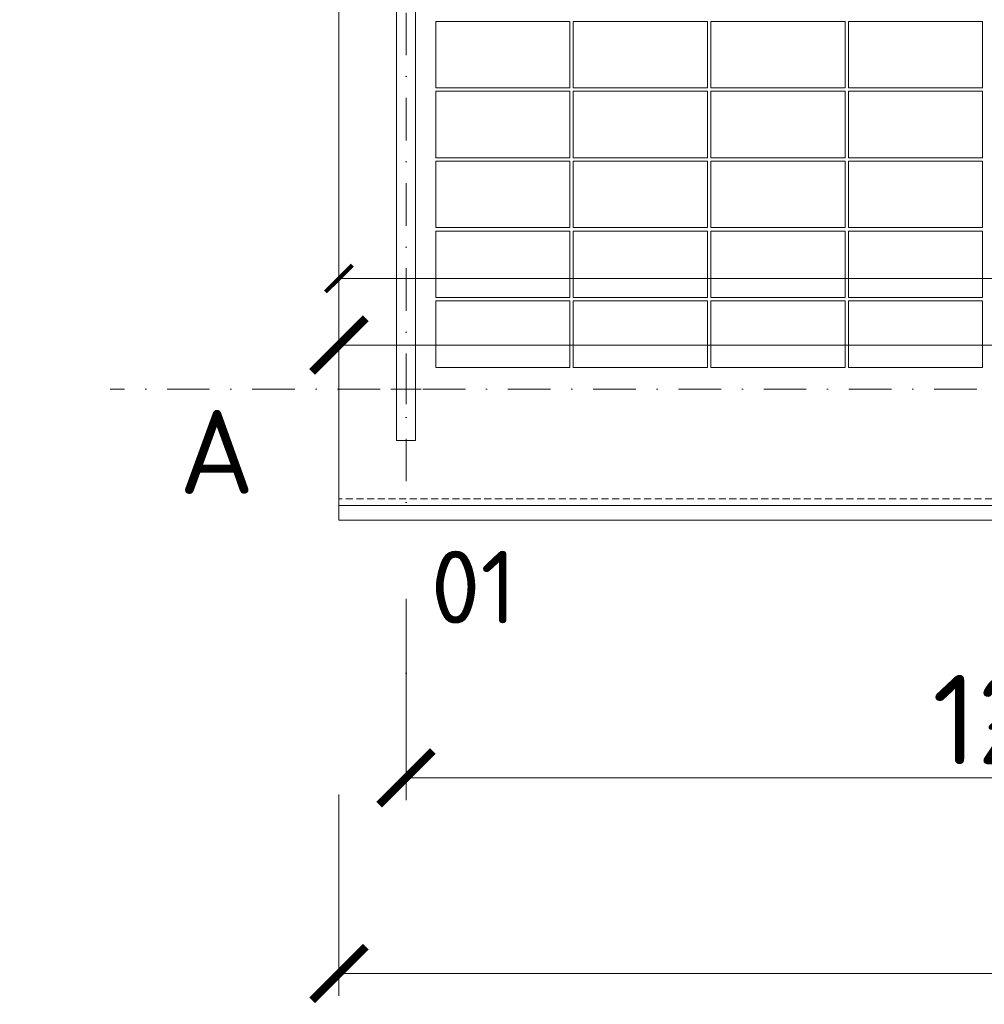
# Model space of a CAD drawing. Header units: millimetres. Extents: x -1695604 to 5289369, y -1488057 to 2187451.
# Tile 498 of 656: x 296546 to 305170, y 144499 to 153305. Entities that reach past the tile are written whole.
import ezdxf
from ezdxf import colors
from ezdxf.entities.mleader import LeaderData, LeaderLine
from ezdxf.math import Vec2, Vec3

# ---------------------------------------------------------------- set-up
doc = ezdxf.new("R2010")
doc.units = ezdxf.units.MM
for name, pattern in [('CENTERX2', [101.6, 63.5, -12.7, 12.7, -12.7]), ('DASHDOT', [25.4, 12.7, -6.35, 0, -6.35]), ('DASHED', [19.05, 12.7, -6.35]), ('HIDDEN', [9.525, 6.35, -3.175])]:
    doc.linetypes.add(name, pattern=pattern)
doc.layers.get('Defpoints').update_dxf_attribs({"color": 8})
for name, color, linetype, lineweight in [('A99_FVE', 30, 'Continuous', 5), ('A99_N_kce-pod', 7, 'DASHED', 20), ('A99_N_koty-200', 5, 'Continuous', 5), ('A99_N_koty-200 @ 1', 5, 'Continuous', 5), ('A99_N_koty-200 @ 10', 5, 'Continuous', 5), ('A99_N_koty-200 @ 100', 5, 'Continuous', 5), ('A99_N_koty-200 @ 200', 5, 'Continuous', 5), ('A99_N_koty-200 @ 250 (1)', 5, 'Continuous', 5), ('A99_N_koty-200 @ 250 (2)', 5, 'Continuous', 5), ('A99_N_koty-200 @ 400', 5, 'Continuous', 5), ('A99_N_txt-popis-200', 240, 'Continuous', 5), ('A99_N_txt-popis-50 @ 200', 240, 'Continuous', 9), ('A99_S_kce-pohl', 7, 'Continuous', 5), ('A99_S_koty-200', 160, 'Continuous', 5), ('A99_S_osy', 1, 'CENTERX2', 5)]:
    doc.layers.add(name, color=color, linetype=linetype, lineweight=lineweight)
doc.styles.add('A99_kota', font='isocpeur.ttf', dxfattribs={"height": 2})
doc.styles.add('A99_popis', font='isocpeur.ttf')
doc.styles.add('ad_popis 100', font='isocpeur.ttf', dxfattribs={"height": 200})
doc.dimstyles.new('A99_kota_200 new', dxfattribs={"dimscale": 200, "dimtxt": 2, "dimasz": 1.2, "dimexe": 0.5, "dimexo": 1.5, "dimgap": 0.3, "dimtad": 1, "dimdec": 0, "dimzin": 3, "dimdsep": 46, "dimtxsty": 'A99_kota', "dimblk": 'ARCHTICK', "dimcen": 2.5, "dimazin": 2, "dimtfac": 0.75, "dimtdec": 0, "dimtmove": 2, "dimatfit": 0, "dimfxl": 0, "dimtolj": 1, "dimtzin": 0, "dimlwd": 5, "dimlwe": 5, "dimarcsym": 0})

# ---------------------------------------------------------------- blocks, each defined once
blk = doc.blocks.new('_ArchTick')
at = {"color": 0, "linetype": 'ByBlock', "const_width": 0.15}
blk.add_lwpolyline([(-0.5, -0.5), (0.5, 0.5)], dxfattribs=at)
blk = doc.blocks.new('*D4664')
at = {"layer": 'A99_N_koty-200', "color": 0, "linetype": 'Continuous', "lineweight": 5, "ltscale": 10, "transparency": 16777216}
for p, q in [((300000, 146925), (300000, 146475)), ((312000, 146925), (312000, 146475)), ((312000, 146525), (300000, 146525))]:
    blk.add_line(p, q, dxfattribs=at)
at = {"layer": 'Defpoints', "color": 0, "linetype": 'Continuous', "lineweight": 18, "ltscale": 10, "transparency": 16777216}
for p in [(300000, 149400), (312000, 149400), (300000, 146525)]:
    blk.add_point(p, dxfattribs=at)
at = {"layer": 'A99_N_koty-200', "color": 0, "linetype": 'Continuous', "lineweight": 5, "ltscale": 10, "transparency": 16777216, "xscale": 120, "yscale": 120, "zscale": 120, "rotation": 180}
blk.add_blockref('_ArchTick', (300000, 146525), dxfattribs=at)
at = {"layer": 'A99_N_koty-200', "color": 0, "linetype": 'Continuous', "lineweight": 5, "ltscale": 10, "transparency": 16777216, "xscale": 120, "yscale": 120, "zscale": 120}
blk.add_blockref('_ArchTick', (312000, 146525), dxfattribs=at)
at = {"layer": 'A99_N_koty-200', "color": 0, "linetype": 'Continuous', "ltscale": 10, "transparency": 16777216, "insert": (306000, 146655), "char_height": 200, "attachment_point": 5, "style": 'A99_kota'}
blk.add_mtext('\\A1;12000', dxfattribs=at)
blk = doc.blocks.new('*D4665')
at = {"layer": 'A99_N_koty-200', "color": 0, "linetype": 'Continuous', "lineweight": 5, "ltscale": 10, "transparency": 16777216}
for p, q in [((300000, 147325), (300000, 146425)), ((312000, 147325), (312000, 146425)), ((312000, 146525), (300000, 146525))]:
    blk.add_line(p, q, dxfattribs=at)
at = {"layer": 'Defpoints', "color": 0, "linetype": 'Continuous', "lineweight": 18, "ltscale": 10, "transparency": 16777216}
for p in [(300000, 149400), (312000, 149400), (300000, 146525)]:
    blk.add_point(p, dxfattribs=at)
at = {"layer": 'A99_N_koty-200', "color": 0, "linetype": 'Continuous', "lineweight": 5, "ltscale": 10, "transparency": 16777216, "xscale": 240, "yscale": 240, "zscale": 240, "rotation": 180}
blk.add_blockref('_ArchTick', (300000, 146525), dxfattribs=at)
at = {"layer": 'A99_N_koty-200', "color": 0, "linetype": 'Continuous', "lineweight": 5, "ltscale": 10, "transparency": 16777216, "xscale": 240, "yscale": 240, "zscale": 240}
blk.add_blockref('_ArchTick', (312000, 146525), dxfattribs=at)
at = {"layer": 'A99_N_koty-200', "color": 0, "linetype": 'Continuous', "ltscale": 10, "transparency": 16777216, "insert": (306000, 146785), "char_height": 400, "attachment_point": 5, "style": 'A99_kota'}
blk.add_mtext('\\A1;12000', dxfattribs=at)
blk = doc.blocks.new('*D4666')
at = {"layer": 'A99_N_koty-200', "color": 0, "linetype": 'Continuous', "lineweight": 5, "ltscale": 10, "transparency": 16777216}
for p, q in [((300000, 146529), (300000, 146524.5)), ((312000, 146525), (300000, 146525)), ((312000, 146529), (312000, 146524.5))]:
    blk.add_line(p, q, dxfattribs=at)
at = {"layer": 'Defpoints', "color": 0, "linetype": 'Continuous', "lineweight": 18, "ltscale": 10, "transparency": 16777216}
for p in [(300000, 149400), (312000, 149400), (300000, 146525)]:
    blk.add_point(p, dxfattribs=at)
at = {"layer": 'A99_N_koty-200', "color": 0, "linetype": 'Continuous', "lineweight": 5, "ltscale": 10, "transparency": 16777216, "xscale": 1.2, "yscale": 1.2, "zscale": 1.2, "rotation": 180}
blk.add_blockref('_ArchTick', (300000, 146525), dxfattribs=at)
at = {"layer": 'A99_N_koty-200', "color": 0, "linetype": 'Continuous', "lineweight": 5, "ltscale": 10, "transparency": 16777216, "xscale": 1.2, "yscale": 1.2, "zscale": 1.2}
blk.add_blockref('_ArchTick', (312000, 146525), dxfattribs=at)
at = {"layer": 'A99_N_koty-200', "color": 0, "linetype": 'Continuous', "ltscale": 10, "transparency": 16777216, "insert": (306000, 146526.3), "char_height": 2, "attachment_point": 5, "style": 'A99_kota'}
blk.add_mtext('\\A1;12000', dxfattribs=at)
blk = doc.blocks.new('*D4667')
at = {"layer": 'A99_N_koty-200', "color": 0, "linetype": 'Continuous', "lineweight": 5, "ltscale": 10, "transparency": 16777216}
for p, q in [((300000, 148125), (300000, 146325)), ((312000, 148125), (312000, 146325)), ((312000, 146525), (300000, 146525))]:
    blk.add_line(p, q, dxfattribs=at)
at = {"layer": 'Defpoints', "color": 0, "linetype": 'Continuous', "lineweight": 18, "ltscale": 10, "transparency": 16777216}
for p in [(300000, 149400), (312000, 149400), (300000, 146525)]:
    blk.add_point(p, dxfattribs=at)
at = {"layer": 'A99_N_koty-200', "color": 0, "linetype": 'Continuous', "lineweight": 5, "ltscale": 10, "transparency": 16777216, "xscale": 480, "yscale": 480, "zscale": 480, "rotation": 180}
blk.add_blockref('_ArchTick', (300000, 146525), dxfattribs=at)
at = {"layer": 'A99_N_koty-200', "color": 0, "linetype": 'Continuous', "lineweight": 5, "ltscale": 10, "transparency": 16777216, "xscale": 480, "yscale": 480, "zscale": 480}
blk.add_blockref('_ArchTick', (312000, 146525), dxfattribs=at)
at = {"layer": 'A99_N_koty-200', "color": 0, "linetype": 'Continuous', "ltscale": 10, "transparency": 16777216, "insert": (306000, 147045), "char_height": 800, "attachment_point": 5, "style": 'A99_kota'}
blk.add_mtext('\\A1;12000', dxfattribs=at)
blk = doc.blocks.new('*D4668')
at = {"layer": 'A99_N_koty-200', "color": 0, "linetype": 'Continuous', "lineweight": 5, "ltscale": 10, "transparency": 16777216}
for p, q in [((300000, 146565), (300000, 146520)), ((312000, 146565), (312000, 146520)), ((312000, 146525), (300000, 146525))]:
    blk.add_line(p, q, dxfattribs=at)
at = {"layer": 'Defpoints', "color": 0, "linetype": 'Continuous', "lineweight": 18, "ltscale": 10, "transparency": 16777216}
for p in [(300000, 149400), (312000, 149400), (300000, 146525)]:
    blk.add_point(p, dxfattribs=at)
at = {"layer": 'A99_N_koty-200', "color": 0, "linetype": 'Continuous', "lineweight": 5, "ltscale": 10, "transparency": 16777216, "xscale": 12, "yscale": 12, "zscale": 12, "rotation": 180}
blk.add_blockref('_ArchTick', (300000, 146525), dxfattribs=at)
at = {"layer": 'A99_N_koty-200', "color": 0, "linetype": 'Continuous', "lineweight": 5, "ltscale": 10, "transparency": 16777216, "xscale": 12, "yscale": 12, "zscale": 12}
blk.add_blockref('_ArchTick', (312000, 146525), dxfattribs=at)
at = {"layer": 'A99_N_koty-200', "color": 0, "linetype": 'Continuous', "ltscale": 10, "transparency": 16777216, "insert": (306000, 146538), "char_height": 20, "attachment_point": 5, "style": 'A99_kota'}
blk.add_mtext('\\A1;12000', dxfattribs=at)
blk = doc.blocks.new('*D4669')
at = {"layer": 'A99_N_koty-200', "color": 0, "linetype": 'Continuous', "lineweight": 5, "ltscale": 10, "transparency": 16777216}
for p, q in [((300000, 147525), (300000, 146400)), ((312000, 147525), (312000, 146400)), ((312000, 146525), (300000, 146525))]:
    blk.add_line(p, q, dxfattribs=at)
at = {"layer": 'Defpoints', "color": 0, "linetype": 'Continuous', "lineweight": 18, "ltscale": 10, "transparency": 16777216}
for p in [(300000, 149400), (312000, 149400), (300000, 146525)]:
    blk.add_point(p, dxfattribs=at)
at = {"layer": 'A99_N_koty-200', "color": 0, "linetype": 'Continuous', "lineweight": 5, "ltscale": 10, "transparency": 16777216, "xscale": 300, "yscale": 300, "zscale": 300, "rotation": 180}
blk.add_blockref('_ArchTick', (300000, 146525), dxfattribs=at)
at = {"layer": 'A99_N_koty-200', "color": 0, "linetype": 'Continuous', "lineweight": 5, "ltscale": 10, "transparency": 16777216, "xscale": 300, "yscale": 300, "zscale": 300}
blk.add_blockref('_ArchTick', (312000, 146525), dxfattribs=at)
at = {"layer": 'A99_N_koty-200', "color": 0, "linetype": 'Continuous', "ltscale": 10, "transparency": 16777216, "insert": (306000, 146850), "char_height": 500, "attachment_point": 5, "style": 'A99_kota'}
blk.add_mtext('\\A1;12000', dxfattribs=at)
blk = doc.blocks.new('*D4670')
at = {"layer": 'A99_N_koty-200', "color": 0, "linetype": 'Continuous', "lineweight": 5, "ltscale": 10, "transparency": 16777216}
for p, q in [((300000, 147525), (300000, 146400)), ((312000, 147525), (312000, 146400)), ((312000, 146525), (300000, 146525))]:
    blk.add_line(p, q, dxfattribs=at)
at = {"layer": 'Defpoints', "color": 0, "linetype": 'Continuous', "lineweight": 18, "ltscale": 10, "transparency": 16777216}
for p in [(300000, 149400), (312000, 149400), (300000, 146525)]:
    blk.add_point(p, dxfattribs=at)
at = {"layer": 'A99_N_koty-200', "color": 0, "linetype": 'Continuous', "lineweight": 5, "ltscale": 10, "transparency": 16777216, "xscale": 300, "yscale": 300, "zscale": 300, "rotation": 180}
blk.add_blockref('_ArchTick', (300000, 146525), dxfattribs=at)
at = {"layer": 'A99_N_koty-200', "color": 0, "linetype": 'Continuous', "lineweight": 5, "ltscale": 10, "transparency": 16777216, "xscale": 300, "yscale": 300, "zscale": 300}
blk.add_blockref('_ArchTick', (312000, 146525), dxfattribs=at)
at = {"layer": 'A99_N_koty-200', "color": 0, "linetype": 'Continuous', "ltscale": 10, "transparency": 16777216, "insert": (306000, 146850), "char_height": 500, "attachment_point": 5, "style": 'A99_kota'}
blk.add_mtext('\\A1;12000', dxfattribs=at)
blk = doc.blocks.new('*D4672')
at = {"layer": 'A99_N_koty-200', "color": 0, "linetype": 'Continuous', "lineweight": 5, "ltscale": 10, "transparency": 16777216}
for p, q in [((299400, 145175), (299400, 144725)), ((438875.5, 145175), (438875.5, 144725)), ((438875.5, 144775), (299400, 144775))]:
    blk.add_line(p, q, dxfattribs=at)
at = {"layer": 'Defpoints', "color": 0, "linetype": 'Continuous', "lineweight": 18, "ltscale": 10, "transparency": 16777216}
for p in [(299400, 148705), (438875.5, 148705), (299400, 144775)]:
    blk.add_point(p, dxfattribs=at)
at = {"layer": 'A99_N_koty-200', "color": 0, "linetype": 'Continuous', "lineweight": 5, "ltscale": 10, "transparency": 16777216, "xscale": 120, "yscale": 120, "zscale": 120, "rotation": 180}
blk.add_blockref('_ArchTick', (299400, 144775), dxfattribs=at)
at = {"layer": 'A99_N_koty-200', "color": 0, "linetype": 'Continuous', "lineweight": 5, "ltscale": 10, "transparency": 16777216, "xscale": 120, "yscale": 120, "zscale": 120}
blk.add_blockref('_ArchTick', (438875.5, 144775), dxfattribs=at)
at = {"layer": 'A99_N_koty-200', "color": 0, "linetype": 'Continuous', "ltscale": 10, "transparency": 16777216, "insert": (369137.8, 144905), "char_height": 200, "attachment_point": 5, "style": 'A99_kota'}
blk.add_mtext('\\A1;139476', dxfattribs=at)
blk = doc.blocks.new('*D4673')
at = {"layer": 'A99_N_koty-200', "color": 0, "linetype": 'Continuous', "lineweight": 5, "ltscale": 10, "transparency": 16777216}
for p, q in [((299400, 145575), (299400, 144675)), ((438875.5, 145575), (438875.5, 144675)), ((438875.5, 144775), (299400, 144775))]:
    blk.add_line(p, q, dxfattribs=at)
at = {"layer": 'Defpoints', "color": 0, "linetype": 'Continuous', "lineweight": 18, "ltscale": 10, "transparency": 16777216}
for p in [(299400, 148705), (438875.5, 148705), (299400, 144775)]:
    blk.add_point(p, dxfattribs=at)
at = {"layer": 'A99_N_koty-200', "color": 0, "linetype": 'Continuous', "lineweight": 5, "ltscale": 10, "transparency": 16777216, "xscale": 240, "yscale": 240, "zscale": 240, "rotation": 180}
blk.add_blockref('_ArchTick', (299400, 144775), dxfattribs=at)
at = {"layer": 'A99_N_koty-200', "color": 0, "linetype": 'Continuous', "lineweight": 5, "ltscale": 10, "transparency": 16777216, "xscale": 240, "yscale": 240, "zscale": 240}
blk.add_blockref('_ArchTick', (438875.5, 144775), dxfattribs=at)
at = {"layer": 'A99_N_koty-200', "color": 0, "linetype": 'Continuous', "ltscale": 10, "transparency": 16777216, "insert": (369137.8, 145035), "char_height": 400, "attachment_point": 5, "style": 'A99_kota'}
blk.add_mtext('\\A1;139476', dxfattribs=at)
blk = doc.blocks.new('*D4674')
at = {"layer": 'A99_N_koty-200', "color": 0, "linetype": 'Continuous', "lineweight": 5, "ltscale": 10, "transparency": 16777216}
for p, q in [((299400, 144779), (299400, 144774.5)), ((438875.5, 144775), (299400, 144775)), ((438875.5, 144779), (438875.5, 144774.5))]:
    blk.add_line(p, q, dxfattribs=at)
at = {"layer": 'Defpoints', "color": 0, "linetype": 'Continuous', "lineweight": 18, "ltscale": 10, "transparency": 16777216}
for p in [(299400, 148705), (438875.5, 148705), (299400, 144775)]:
    blk.add_point(p, dxfattribs=at)
at = {"layer": 'A99_N_koty-200', "color": 0, "linetype": 'Continuous', "lineweight": 5, "ltscale": 10, "transparency": 16777216, "xscale": 1.2, "yscale": 1.2, "zscale": 1.2, "rotation": 180}
blk.add_blockref('_ArchTick', (299400, 144775), dxfattribs=at)
at = {"layer": 'A99_N_koty-200', "color": 0, "linetype": 'Continuous', "lineweight": 5, "ltscale": 10, "transparency": 16777216, "xscale": 1.2, "yscale": 1.2, "zscale": 1.2}
blk.add_blockref('_ArchTick', (438875.5, 144775), dxfattribs=at)
at = {"layer": 'A99_N_koty-200', "color": 0, "linetype": 'Continuous', "ltscale": 10, "transparency": 16777216, "insert": (369137.8, 144776.3), "char_height": 2, "attachment_point": 5, "style": 'A99_kota'}
blk.add_mtext('\\A1;139476', dxfattribs=at)
blk = doc.blocks.new('*D4675')
at = {"layer": 'A99_N_koty-200', "color": 0, "linetype": 'Continuous', "lineweight": 5, "ltscale": 10, "transparency": 16777216}
for p, q in [((299400, 146375), (299400, 144575)), ((438875.5, 146375), (438875.5, 144575)), ((438875.5, 144775), (299400, 144775))]:
    blk.add_line(p, q, dxfattribs=at)
at = {"layer": 'Defpoints', "color": 0, "linetype": 'Continuous', "lineweight": 18, "ltscale": 10, "transparency": 16777216}
for p in [(299400, 148705), (438875.5, 148705), (299400, 144775)]:
    blk.add_point(p, dxfattribs=at)
at = {"layer": 'A99_N_koty-200', "color": 0, "linetype": 'Continuous', "lineweight": 5, "ltscale": 10, "transparency": 16777216, "xscale": 480, "yscale": 480, "zscale": 480, "rotation": 180}
blk.add_blockref('_ArchTick', (299400, 144775), dxfattribs=at)
at = {"layer": 'A99_N_koty-200', "color": 0, "linetype": 'Continuous', "lineweight": 5, "ltscale": 10, "transparency": 16777216, "xscale": 480, "yscale": 480, "zscale": 480}
blk.add_blockref('_ArchTick', (438875.5, 144775), dxfattribs=at)
at = {"layer": 'A99_N_koty-200', "color": 0, "linetype": 'Continuous', "ltscale": 10, "transparency": 16777216, "insert": (369137.8, 145295), "char_height": 800, "attachment_point": 5, "style": 'A99_kota'}
blk.add_mtext('\\A1;139476', dxfattribs=at)
blk = doc.blocks.new('*D4676')
at = {"layer": 'A99_N_koty-200', "color": 0, "linetype": 'Continuous', "lineweight": 5, "ltscale": 10, "transparency": 16777216}
for p, q in [((299400, 144815), (299400, 144770)), ((438875.5, 144775), (299400, 144775)), ((438875.5, 144815), (438875.5, 144770))]:
    blk.add_line(p, q, dxfattribs=at)
at = {"layer": 'Defpoints', "color": 0, "linetype": 'Continuous', "lineweight": 18, "ltscale": 10, "transparency": 16777216}
for p in [(299400, 148705), (438875.5, 148705), (299400, 144775)]:
    blk.add_point(p, dxfattribs=at)
at = {"layer": 'A99_N_koty-200', "color": 0, "linetype": 'Continuous', "lineweight": 5, "ltscale": 10, "transparency": 16777216, "xscale": 12, "yscale": 12, "zscale": 12, "rotation": 180}
blk.add_blockref('_ArchTick', (299400, 144775), dxfattribs=at)
at = {"layer": 'A99_N_koty-200', "color": 0, "linetype": 'Continuous', "lineweight": 5, "ltscale": 10, "transparency": 16777216, "xscale": 12, "yscale": 12, "zscale": 12}
blk.add_blockref('_ArchTick', (438875.5, 144775), dxfattribs=at)
at = {"layer": 'A99_N_koty-200', "color": 0, "linetype": 'Continuous', "ltscale": 10, "transparency": 16777216, "insert": (369137.8, 144788), "char_height": 20, "attachment_point": 5, "style": 'A99_kota'}
blk.add_mtext('\\A1;139476', dxfattribs=at)
blk = doc.blocks.new('*D4677')
at = {"layer": 'A99_N_koty-200', "color": 0, "linetype": 'Continuous', "lineweight": 5, "ltscale": 10, "transparency": 16777216}
for p, q in [((299400, 145775), (299400, 144650)), ((438875.5, 145775), (438875.5, 144650)), ((438875.5, 144775), (299400, 144775))]:
    blk.add_line(p, q, dxfattribs=at)
at = {"layer": 'Defpoints', "color": 0, "linetype": 'Continuous', "lineweight": 18, "ltscale": 10, "transparency": 16777216}
for p in [(299400, 148705), (438875.5, 148705), (299400, 144775)]:
    blk.add_point(p, dxfattribs=at)
at = {"layer": 'A99_N_koty-200', "color": 0, "linetype": 'Continuous', "lineweight": 5, "ltscale": 10, "transparency": 16777216, "xscale": 300, "yscale": 300, "zscale": 300, "rotation": 180}
blk.add_blockref('_ArchTick', (299400, 144775), dxfattribs=at)
at = {"layer": 'A99_N_koty-200', "color": 0, "linetype": 'Continuous', "lineweight": 5, "ltscale": 10, "transparency": 16777216, "xscale": 300, "yscale": 300, "zscale": 300}
blk.add_blockref('_ArchTick', (438875.5, 144775), dxfattribs=at)
at = {"layer": 'A99_N_koty-200', "color": 0, "linetype": 'Continuous', "ltscale": 10, "transparency": 16777216, "insert": (369137.8, 145100), "char_height": 500, "attachment_point": 5, "style": 'A99_kota'}
blk.add_mtext('\\A1;139476', dxfattribs=at)
blk = doc.blocks.new('*D4678')
at = {"layer": 'A99_N_koty-200', "color": 0, "linetype": 'Continuous', "lineweight": 5, "ltscale": 10, "transparency": 16777216}
for p, q in [((299400, 145775), (299400, 144650)), ((438875.5, 145775), (438875.5, 144650)), ((438875.5, 144775), (299400, 144775))]:
    blk.add_line(p, q, dxfattribs=at)
at = {"layer": 'Defpoints', "color": 0, "linetype": 'Continuous', "lineweight": 18, "ltscale": 10, "transparency": 16777216}
for p in [(299400, 148705), (438875.5, 148705), (299400, 144775)]:
    blk.add_point(p, dxfattribs=at)
at = {"layer": 'A99_N_koty-200', "color": 0, "linetype": 'Continuous', "lineweight": 5, "ltscale": 10, "transparency": 16777216, "xscale": 300, "yscale": 300, "zscale": 300, "rotation": 180}
blk.add_blockref('_ArchTick', (299400, 144775), dxfattribs=at)
at = {"layer": 'A99_N_koty-200', "color": 0, "linetype": 'Continuous', "lineweight": 5, "ltscale": 10, "transparency": 16777216, "xscale": 300, "yscale": 300, "zscale": 300}
blk.add_blockref('_ArchTick', (438875.5, 144775), dxfattribs=at)
at = {"layer": 'A99_N_koty-200', "color": 0, "linetype": 'Continuous', "ltscale": 10, "transparency": 16777216, "insert": (369137.8, 145100), "char_height": 500, "attachment_point": 5, "style": 'A99_kota'}
blk.add_mtext('\\A1;139476', dxfattribs=at)
blk = doc.blocks.new('*D4773')
at = {"layer": 'A99_N_koty-200', "color": 0, "linetype": 'Continuous', "lineweight": 5, "ltscale": 10, "transparency": 16777216}
for p, q in [((299400, 150190), (299400, 151090)), ((330000, 150190), (330000, 151090)), ((299400, 150990), (330000, 150990))]:
    blk.add_line(p, q, dxfattribs=at)
at = {"layer": 'Defpoints', "color": 0, "linetype": 'Continuous', "lineweight": 18, "ltscale": 10, "transparency": 16777216}
for p in [(330000, 150990), (299400, 148960), (330000, 148920)]:
    blk.add_point(p, dxfattribs=at)
at = {"layer": 'A99_N_koty-200', "color": 0, "linetype": 'Continuous', "lineweight": 5, "ltscale": 10, "transparency": 16777216, "xscale": 240, "yscale": 240, "zscale": 240, "rotation": 180}
blk.add_blockref('_ArchTick', (299400, 150990), dxfattribs=at)
at = {"layer": 'A99_N_koty-200', "color": 0, "linetype": 'Continuous', "lineweight": 5, "ltscale": 10, "transparency": 16777216, "xscale": 240, "yscale": 240, "zscale": 240}
blk.add_blockref('_ArchTick', (330000, 150990), dxfattribs=at)
at = {"layer": 'A99_N_koty-200', "color": 0, "linetype": 'Continuous', "ltscale": 10, "transparency": 16777216, "insert": (314700, 151250), "char_height": 400, "attachment_point": 5, "style": 'A99_kota'}
blk.add_mtext('\\A1;30600', dxfattribs=at)
blk = doc.blocks.new('*D4774')
at = {"layer": 'A99_N_koty-200', "color": 0, "linetype": 'Continuous', "lineweight": 5, "ltscale": 10, "transparency": 16777216}
for p, q in [((299400, 149995), (299400, 150445)), ((330000, 149995), (330000, 150445)), ((299400, 150395), (330000, 150395))]:
    blk.add_line(p, q, dxfattribs=at)
at = {"layer": 'Defpoints', "color": 0, "linetype": 'Continuous', "lineweight": 18, "ltscale": 10, "transparency": 16777216}
for p in [(330000, 150395), (299400, 148960), (330000, 148920)]:
    blk.add_point(p, dxfattribs=at)
at = {"layer": 'A99_N_koty-200', "color": 0, "linetype": 'Continuous', "lineweight": 5, "ltscale": 10, "transparency": 16777216, "xscale": 120, "yscale": 120, "zscale": 120, "rotation": 180}
blk.add_blockref('_ArchTick', (299400, 150395), dxfattribs=at)
at = {"layer": 'A99_N_koty-200', "color": 0, "linetype": 'Continuous', "lineweight": 5, "ltscale": 10, "transparency": 16777216, "xscale": 120, "yscale": 120, "zscale": 120}
blk.add_blockref('_ArchTick', (330000, 150395), dxfattribs=at)
at = {"layer": 'A99_N_koty-200', "color": 0, "linetype": 'Continuous', "ltscale": 10, "transparency": 16777216, "insert": (314700, 150525), "char_height": 200, "attachment_point": 5, "style": 'A99_kota'}
blk.add_mtext('\\A1;30600', dxfattribs=at)
blk = doc.blocks.new('*D4775')
at = {"layer": 'A99_N_koty-200', "color": 0, "linetype": 'Continuous', "lineweight": 5, "ltscale": 10, "transparency": 16777216}
for p, q in [((299400, 150391), (299400, 150395.5)), ((299400, 150395), (330000, 150395)), ((330000, 150391), (330000, 150395.5))]:
    blk.add_line(p, q, dxfattribs=at)
at = {"layer": 'Defpoints', "color": 0, "linetype": 'Continuous', "lineweight": 18, "ltscale": 10, "transparency": 16777216}
for p in [(330000, 150395), (299400, 148960), (330000, 148920)]:
    blk.add_point(p, dxfattribs=at)
at = {"layer": 'A99_N_koty-200', "color": 0, "linetype": 'Continuous', "lineweight": 5, "ltscale": 10, "transparency": 16777216, "xscale": 1.2, "yscale": 1.2, "zscale": 1.2, "rotation": 180}
blk.add_blockref('_ArchTick', (299400, 150395), dxfattribs=at)
at = {"layer": 'A99_N_koty-200', "color": 0, "linetype": 'Continuous', "lineweight": 5, "ltscale": 10, "transparency": 16777216, "xscale": 1.2, "yscale": 1.2, "zscale": 1.2}
blk.add_blockref('_ArchTick', (330000, 150395), dxfattribs=at)
at = {"layer": 'A99_N_koty-200', "color": 0, "linetype": 'Continuous', "ltscale": 10, "transparency": 16777216, "insert": (314700, 150396.3), "char_height": 2, "attachment_point": 5, "style": 'A99_kota'}
blk.add_mtext('\\A1;30600', dxfattribs=at)
blk = doc.blocks.new('*D4776')
at = {"layer": 'A99_N_koty-200', "color": 0, "linetype": 'Continuous', "lineweight": 5, "ltscale": 10, "transparency": 16777216}
for p, q in [((299400, 149560), (299400, 150595)), ((330000, 149520), (330000, 150595)), ((299400, 150395), (330000, 150395))]:
    blk.add_line(p, q, dxfattribs=at)
at = {"layer": 'Defpoints', "color": 0, "linetype": 'Continuous', "lineweight": 18, "ltscale": 10, "transparency": 16777216}
for p in [(330000, 150395), (299400, 148960), (330000, 148920)]:
    blk.add_point(p, dxfattribs=at)
at = {"layer": 'A99_N_koty-200', "color": 0, "linetype": 'Continuous', "lineweight": 5, "ltscale": 10, "transparency": 16777216, "xscale": 480, "yscale": 480, "zscale": 480, "rotation": 180}
blk.add_blockref('_ArchTick', (299400, 150395), dxfattribs=at)
at = {"layer": 'A99_N_koty-200', "color": 0, "linetype": 'Continuous', "lineweight": 5, "ltscale": 10, "transparency": 16777216, "xscale": 480, "yscale": 480, "zscale": 480}
blk.add_blockref('_ArchTick', (330000, 150395), dxfattribs=at)
at = {"layer": 'A99_N_koty-200', "color": 0, "linetype": 'Continuous', "ltscale": 10, "transparency": 16777216, "insert": (314700, 150915), "char_height": 800, "attachment_point": 5, "style": 'A99_kota'}
blk.add_mtext('\\A1;30600', dxfattribs=at)
blk = doc.blocks.new('*D4777')
at = {"layer": 'A99_N_koty-200', "color": 0, "linetype": 'Continuous', "lineweight": 5, "ltscale": 10, "transparency": 16777216}
for p, q in [((299400, 150355), (299400, 150400)), ((299400, 150395), (330000, 150395)), ((330000, 150355), (330000, 150400))]:
    blk.add_line(p, q, dxfattribs=at)
at = {"layer": 'Defpoints', "color": 0, "linetype": 'Continuous', "lineweight": 18, "ltscale": 10, "transparency": 16777216}
for p in [(330000, 150395), (299400, 148960), (330000, 148920)]:
    blk.add_point(p, dxfattribs=at)
at = {"layer": 'A99_N_koty-200', "color": 0, "linetype": 'Continuous', "lineweight": 5, "ltscale": 10, "transparency": 16777216, "xscale": 12, "yscale": 12, "zscale": 12, "rotation": 180}
blk.add_blockref('_ArchTick', (299400, 150395), dxfattribs=at)
at = {"layer": 'A99_N_koty-200', "color": 0, "linetype": 'Continuous', "lineweight": 5, "ltscale": 10, "transparency": 16777216, "xscale": 12, "yscale": 12, "zscale": 12}
blk.add_blockref('_ArchTick', (330000, 150395), dxfattribs=at)
at = {"layer": 'A99_N_koty-200', "color": 0, "linetype": 'Continuous', "ltscale": 10, "transparency": 16777216, "insert": (314700, 150408), "char_height": 20, "attachment_point": 5, "style": 'A99_kota'}
blk.add_mtext('\\A1;30600', dxfattribs=at)
blk = doc.blocks.new('*D4778')
at = {"layer": 'A99_N_koty-200', "color": 0, "linetype": 'Continuous', "lineweight": 5, "ltscale": 10, "transparency": 16777216}
for p, q in [((299400, 149395), (299400, 150520)), ((330000, 149395), (330000, 150520)), ((299400, 150395), (330000, 150395))]:
    blk.add_line(p, q, dxfattribs=at)
at = {"layer": 'Defpoints', "color": 0, "linetype": 'Continuous', "lineweight": 18, "ltscale": 10, "transparency": 16777216}
for p in [(330000, 150395), (299400, 148960), (330000, 148920)]:
    blk.add_point(p, dxfattribs=at)
at = {"layer": 'A99_N_koty-200', "color": 0, "linetype": 'Continuous', "lineweight": 5, "ltscale": 10, "transparency": 16777216, "xscale": 300, "yscale": 300, "zscale": 300, "rotation": 180}
blk.add_blockref('_ArchTick', (299400, 150395), dxfattribs=at)
at = {"layer": 'A99_N_koty-200', "color": 0, "linetype": 'Continuous', "lineweight": 5, "ltscale": 10, "transparency": 16777216, "xscale": 300, "yscale": 300, "zscale": 300}
blk.add_blockref('_ArchTick', (330000, 150395), dxfattribs=at)
at = {"layer": 'A99_N_koty-200', "color": 0, "linetype": 'Continuous', "ltscale": 10, "transparency": 16777216, "insert": (314700, 150720), "char_height": 500, "attachment_point": 5, "style": 'A99_kota'}
blk.add_mtext('\\A1;30600', dxfattribs=at)
blk = doc.blocks.new('*D4779')
at = {"layer": 'A99_N_koty-200', "color": 0, "linetype": 'Continuous', "lineweight": 5, "ltscale": 10, "transparency": 16777216}
for p, q in [((299400, 149395), (299400, 150520)), ((330000, 149395), (330000, 150520)), ((299400, 150395), (330000, 150395))]:
    blk.add_line(p, q, dxfattribs=at)
at = {"layer": 'Defpoints', "color": 0, "linetype": 'Continuous', "lineweight": 18, "ltscale": 10, "transparency": 16777216}
for p in [(330000, 150395), (299400, 148960), (330000, 148920)]:
    blk.add_point(p, dxfattribs=at)
at = {"layer": 'A99_N_koty-200', "color": 0, "linetype": 'Continuous', "lineweight": 5, "ltscale": 10, "transparency": 16777216, "xscale": 300, "yscale": 300, "zscale": 300, "rotation": 180}
blk.add_blockref('_ArchTick', (299400, 150395), dxfattribs=at)
at = {"layer": 'A99_N_koty-200', "color": 0, "linetype": 'Continuous', "lineweight": 5, "ltscale": 10, "transparency": 16777216, "xscale": 300, "yscale": 300, "zscale": 300}
blk.add_blockref('_ArchTick', (330000, 150395), dxfattribs=at)
at = {"layer": 'A99_N_koty-200', "color": 0, "linetype": 'Continuous', "ltscale": 10, "transparency": 16777216, "insert": (314700, 150720), "char_height": 500, "attachment_point": 5, "style": 'A99_kota'}
blk.add_mtext('\\A1;30600', dxfattribs=at)
blk = doc.blocks.new('*U5984')
at = {"layer": 'A99_N_koty-200 @ 1', "linetype": 'Continuous', "ltscale": 10}
dim = blk.add_linear_dim(base=(300000, 146525), p1=(312000, 149400), p2=(300000, 149400), angle=180, dimstyle='A99_kota_200 new', override={"dimscale": 1, "dimtix": 1, "dimtofl": 1, "dimtmove": 1, "dimatfit": 1}, dxfattribs=at)
dim.commit()
dim.dimension.update_dxf_attribs({"geometry": '*D4666', "text_midpoint": (306000, 146526.3)})
at = {"layer": 'A99_N_koty-200 @ 10', "linetype": 'Continuous', "ltscale": 10}
dim = blk.add_linear_dim(base=(300000, 146525), p1=(312000, 149400), p2=(300000, 149400), angle=180, dimstyle='A99_kota_200 new', override={"dimscale": 10, "dimtix": 1, "dimtofl": 1, "dimtmove": 1, "dimatfit": 1}, dxfattribs=at)
dim.commit()
dim.dimension.update_dxf_attribs({"geometry": '*D4668', "text_midpoint": (306000, 146538)})
at = {"layer": 'A99_N_koty-200 @ 100', "linetype": 'Continuous', "ltscale": 10}
dim = blk.add_linear_dim(base=(300000, 146525), p1=(312000, 149400), p2=(300000, 149400), angle=180, dimstyle='A99_kota_200 new', override={"dimscale": 100, "dimtix": 1, "dimtofl": 1, "dimtmove": 1, "dimatfit": 1}, dxfattribs=at)
dim.commit()
dim.dimension.update_dxf_attribs({"geometry": '*D4664', "text_midpoint": (306000, 146655)})
at = {"layer": 'A99_N_koty-200 @ 200', "linetype": 'Continuous', "ltscale": 10}
dim = blk.add_linear_dim(base=(300000, 146525), p1=(312000, 149400), p2=(300000, 149400), angle=180, dimstyle='A99_kota_200 new', override={"dimscale": 200, "dimtix": 1, "dimtofl": 1, "dimtmove": 1, "dimatfit": 1}, dxfattribs=at)
dim.commit()
dim.dimension.update_dxf_attribs({"geometry": '*D4665', "text_midpoint": (306000, 146785)})
at = {"layer": 'A99_N_koty-200 @ 250 (1)', "linetype": 'Continuous', "ltscale": 10}
dim = blk.add_linear_dim(base=(300000, 146525), p1=(312000, 149400), p2=(300000, 149400), angle=180, dimstyle='A99_kota_200 new', override={"dimscale": 250, "dimtix": 1, "dimtofl": 1, "dimtmove": 1, "dimatfit": 1}, dxfattribs=at)
dim.commit()
dim.dimension.update_dxf_attribs({"geometry": '*D4670', "text_midpoint": (306000, 146850)})
at = {"layer": 'A99_N_koty-200 @ 250 (2)', "linetype": 'Continuous', "ltscale": 10}
dim = blk.add_linear_dim(base=(300000, 146525), p1=(312000, 149400), p2=(300000, 149400), angle=180, dimstyle='A99_kota_200 new', override={"dimscale": 250, "dimtix": 1, "dimtofl": 1, "dimtmove": 1, "dimatfit": 1}, dxfattribs=at)
dim.commit()
dim.dimension.update_dxf_attribs({"geometry": '*D4669', "text_midpoint": (306000, 146850)})
at = {"layer": 'A99_N_koty-200 @ 400', "linetype": 'Continuous', "ltscale": 10}
dim = blk.add_linear_dim(base=(300000, 146525), p1=(312000, 149400), p2=(300000, 149400), angle=180, dimstyle='A99_kota_200 new', override={"dimscale": 400, "dimtix": 1, "dimtofl": 1, "dimtmove": 1, "dimatfit": 1}, dxfattribs=at)
dim.commit()
dim.dimension.update_dxf_attribs({"geometry": '*D4667', "text_midpoint": (306000, 147045)})
blk = doc.blocks.new('*U5985')
at = {"layer": 'A99_N_koty-200 @ 1', "linetype": 'Continuous', "ltscale": 10}
dim = blk.add_linear_dim(base=(299400, 144775), p1=(438875.5457, 148705), p2=(299400, 148705), angle=180, dimstyle='A99_kota_200 new', override={"dimscale": 1, "dimtix": 1, "dimtofl": 1, "dimtmove": 1, "dimatfit": 1}, dxfattribs=at)
dim.commit()
dim.dimension.update_dxf_attribs({"geometry": '*D4674', "text_midpoint": (369137.7728, 144776.3)})
at = {"layer": 'A99_N_koty-200 @ 10', "linetype": 'Continuous', "ltscale": 10}
dim = blk.add_linear_dim(base=(299400, 144775), p1=(438875.5457, 148705), p2=(299400, 148705), angle=180, dimstyle='A99_kota_200 new', override={"dimscale": 10, "dimtix": 1, "dimtofl": 1, "dimtmove": 1, "dimatfit": 1}, dxfattribs=at)
dim.commit()
dim.dimension.update_dxf_attribs({"geometry": '*D4676', "text_midpoint": (369137.7728, 144788)})
at = {"layer": 'A99_N_koty-200 @ 100', "linetype": 'Continuous', "ltscale": 10}
dim = blk.add_linear_dim(base=(299400, 144775), p1=(438875.5457, 148705), p2=(299400, 148705), angle=180, dimstyle='A99_kota_200 new', override={"dimscale": 100, "dimtix": 1, "dimtofl": 1, "dimtmove": 1, "dimatfit": 1}, dxfattribs=at)
dim.commit()
dim.dimension.update_dxf_attribs({"geometry": '*D4672', "text_midpoint": (369137.7728, 144905)})
at = {"layer": 'A99_N_koty-200 @ 200', "linetype": 'Continuous', "ltscale": 10}
dim = blk.add_linear_dim(base=(299400, 144775), p1=(438875.5457, 148705), p2=(299400, 148705), angle=180, dimstyle='A99_kota_200 new', override={"dimscale": 200, "dimtix": 1, "dimtofl": 1, "dimtmove": 1, "dimatfit": 1}, dxfattribs=at)
dim.commit()
dim.dimension.update_dxf_attribs({"geometry": '*D4673', "text_midpoint": (369137.7728, 145035)})
at = {"layer": 'A99_N_koty-200 @ 250 (1)', "linetype": 'Continuous', "ltscale": 10}
dim = blk.add_linear_dim(base=(299400, 144775), p1=(438875.5457, 148705), p2=(299400, 148705), angle=180, dimstyle='A99_kota_200 new', override={"dimscale": 250, "dimtix": 1, "dimtofl": 1, "dimtmove": 1, "dimatfit": 1}, dxfattribs=at)
dim.commit()
dim.dimension.update_dxf_attribs({"geometry": '*D4678', "text_midpoint": (369137.7728, 145100)})
at = {"layer": 'A99_N_koty-200 @ 250 (2)', "linetype": 'Continuous', "ltscale": 10}
dim = blk.add_linear_dim(base=(299400, 144775), p1=(438875.5457, 148705), p2=(299400, 148705), angle=180, dimstyle='A99_kota_200 new', override={"dimscale": 250, "dimtix": 1, "dimtofl": 1, "dimtmove": 1, "dimatfit": 1}, dxfattribs=at)
dim.commit()
dim.dimension.update_dxf_attribs({"geometry": '*D4677', "text_midpoint": (369137.7728, 145100)})
at = {"layer": 'A99_N_koty-200 @ 400', "linetype": 'Continuous', "ltscale": 10}
dim = blk.add_linear_dim(base=(299400, 144775), p1=(438875.5457, 148705), p2=(299400, 148705), angle=180, dimstyle='A99_kota_200 new', override={"dimscale": 400, "dimtix": 1, "dimtofl": 1, "dimtmove": 1, "dimatfit": 1}, dxfattribs=at)
dim.commit()
dim.dimension.update_dxf_attribs({"geometry": '*D4675', "text_midpoint": (369137.7728, 145295)})
blk = doc.blocks.new('*U6017')
at = {"layer": 'A99_N_koty-200 @ 1', "linetype": 'Continuous', "ltscale": 10}
dim = blk.add_linear_dim(base=(330000, 150395), p1=(299400, 148960), p2=(330000, 148920), dimstyle='A99_kota_200 new', override={"dimscale": 1, "dimtix": 1, "dimtofl": 1, "dimtmove": 2, "dimatfit": 3}, dxfattribs=at)
dim.commit()
dim.dimension.update_dxf_attribs({"geometry": '*D4775', "text_midpoint": (314700, 150396.3)})
at = {"layer": 'A99_N_koty-200 @ 10', "linetype": 'Continuous', "ltscale": 10}
dim = blk.add_linear_dim(base=(330000, 150395), p1=(299400, 148960), p2=(330000, 148920), dimstyle='A99_kota_200 new', override={"dimscale": 10, "dimtix": 1, "dimtofl": 1, "dimtmove": 2, "dimatfit": 3}, dxfattribs=at)
dim.commit()
dim.dimension.update_dxf_attribs({"geometry": '*D4777', "text_midpoint": (314700, 150408)})
at = {"layer": 'A99_N_koty-200 @ 100', "linetype": 'Continuous', "ltscale": 10}
dim = blk.add_linear_dim(base=(330000, 150395), p1=(299400, 148960), p2=(330000, 148920), dimstyle='A99_kota_200 new', override={"dimscale": 100, "dimtix": 1, "dimtofl": 1, "dimtmove": 2, "dimatfit": 3}, dxfattribs=at)
dim.commit()
dim.dimension.update_dxf_attribs({"geometry": '*D4774', "text_midpoint": (314700, 150525)})
at = {"layer": 'A99_N_koty-200 @ 200', "linetype": 'Continuous', "ltscale": 10}
dim = blk.add_linear_dim(base=(330000, 150990), p1=(299400, 148960), p2=(330000, 148920), dimstyle='A99_kota_200 new', override={"dimscale": 200, "dimtix": 1, "dimtofl": 1, "dimtmove": 2, "dimatfit": 3}, dxfattribs=at)
dim.commit()
dim.dimension.update_dxf_attribs({"geometry": '*D4773', "text_midpoint": (314700, 151250)})
at = {"layer": 'A99_N_koty-200 @ 250 (1)', "linetype": 'Continuous', "ltscale": 10}
dim = blk.add_linear_dim(base=(330000, 150395), p1=(299400, 148960), p2=(330000, 148920), dimstyle='A99_kota_200 new', override={"dimscale": 250, "dimtix": 1, "dimtofl": 1, "dimtmove": 2, "dimatfit": 3}, dxfattribs=at)
dim.commit()
dim.dimension.update_dxf_attribs({"geometry": '*D4779', "text_midpoint": (314700, 150720)})
at = {"layer": 'A99_N_koty-200 @ 250 (2)', "linetype": 'Continuous', "ltscale": 10}
dim = blk.add_linear_dim(base=(330000, 150395), p1=(299400, 148960), p2=(330000, 148920), dimstyle='A99_kota_200 new', override={"dimscale": 250, "dimtix": 1, "dimtofl": 1, "dimtmove": 2, "dimatfit": 3}, dxfattribs=at)
dim.commit()
dim.dimension.update_dxf_attribs({"geometry": '*D4778', "text_midpoint": (314700, 150720)})
at = {"layer": 'A99_N_koty-200 @ 400', "linetype": 'Continuous', "ltscale": 10}
dim = blk.add_linear_dim(base=(330000, 150395), p1=(299400, 148960), p2=(330000, 148920), dimstyle='A99_kota_200 new', override={"dimscale": 400, "dimtix": 1, "dimtofl": 1, "dimtmove": 2, "dimatfit": 3}, dxfattribs=at)
dim.commit()
dim.dimension.update_dxf_attribs({"geometry": '*D4776', "text_midpoint": (314700, 150915)})

msp = doc.modelspace()

# ---------------------------------------------------------------- linework, layer by layer
at = {"layer": 'A99_FVE', "linetype": 'Continuous', "lineweight": 15, "ltscale": 2}
msp.add_lwpolyline([(299915, 155305), (300085, 155305), (300085, 149540), (299915, 149540)], close=True, dxfattribs=at)
at = {"layer": 'A99_FVE', "lineweight": 5, "ltscale": 2}
for points in [[(301465, 152695), (301465, 153290), (300265, 153290), (300265, 152695)], [(302695, 152695), (302695, 153290), (301495, 153290), (301495, 152695)], [(303925, 152695), (303925, 153290), (302725, 153290), (302725, 152695)], [(305155, 152695), (305155, 153290), (303955, 153290), (303955, 152695)], [(301465, 152070), (301465, 152665), (300265, 152665), (300265, 152070)], [(302695, 152070), (302695, 152665), (301495, 152665), (301495, 152070)], [(303925, 152070), (303925, 152665), (302725, 152665), (302725, 152070)], [(305155, 152070), (305155, 152665), (303955, 152665), (303955, 152070)], [(301465, 151445), (301465, 152040), (300265, 152040), (300265, 151445)], [(302695, 151445), (302695, 152040), (301495, 152040), (301495, 151445)], [(303925, 151445), (303925, 152040), (302725, 152040), (302725, 151445)], [(305155, 151445), (305155, 152040), (303955, 152040), (303955, 151445)], [(301465, 150820), (301465, 151415), (300265, 151415), (300265, 150820)], [(302695, 150820), (302695, 151415), (301495, 151415), (301495, 150820)], [(303925, 150820), (303925, 151415), (302725, 151415), (302725, 150820)], [(305155, 150820), (305155, 151415), (303955, 151415), (303955, 150820)], [(301465, 150195), (301465, 150790), (300265, 150790), (300265, 150195)], [(302695, 150195), (302695, 150790), (301495, 150790), (301495, 150195)], [(303925, 150195), (303925, 150790), (302725, 150790), (302725, 150195)], [(305155, 150195), (305155, 150790), (303955, 150790), (303955, 150195)]]:
    msp.add_lwpolyline(points, close=True, dxfattribs=at)
at = {"layer": 'A99_N_kce-pod', "linetype": 'HIDDEN', "lineweight": 5, "ltscale": 10}
msp.add_lwpolyline([(438875.5, 149020), (299400, 149020)], dxfattribs=at)
at = {"layer": 'A99_S_kce-pohl', "linetype": 'Continuous', "ltscale": 25}
msp.add_lwpolyline([(307330, 174440), (299400, 174440), (299400, 148960), (438875.5, 148960), (438875.5, 176350)], dxfattribs=at)
at = {"layer": 'A99_S_kce-pohl', "linetype": 'Continuous'}
msp.add_lwpolyline([(299400, 148830), (299400, 148960)], dxfattribs=at)
at = {"layer": 'A99_S_koty-200', "linetype": 'ByBlock', "lineweight": 5, "ltscale": 2}
for points in [[(300000, 150135), (300000, 149865)], [(299865, 150000), (300135, 150000)]]:
    msp.add_lwpolyline(points, dxfattribs=at)
at = {"layer": 'A99_S_osy', "linetype": 'DASHDOT', "lineweight": 5, "ltscale": 30}
for points in [[(300000, 146890), (300000, 179060)], [(452950, 150000), (297355, 150000)]]:
    msp.add_lwpolyline(points, dxfattribs=at)

# ---------------------------------------------------------------- texts
at = {"layer": 'A99_N_txt-popis-200', "color": 1, "lineweight": 0, "insert": (297970, 149815), "char_height": 750, "attachment_point": 1, "style": 'ad_popis 100', "bg_fill": 3, "box_fill_scale": 1, "bg_fill_color": 256, "bg_fill_transparency": 0}
msp.add_mtext_dynamic_manual_height_columns('A', width=832.5, gutter_width=1000, heights=[0], dxfattribs=at)

# ---------------------------------------------------------------- leaders
at = {"layer": 'A99_N_txt-popis-50 @ 200', "lineweight": 9}
ml = msp.add_multileader_mtext('Standard', dxfattribs=at)
ml.set_content('\\A1;{\\fISOCPEUR|b1|i0|c238|p34;\\C256;ocelový nosník}', color=1, style='A99_popis')
ml.set_leader_properties(color=256, linetype='ByLayer', lineweight=-1)
ml.build(insert=Vec2(0, 0))
ml.multileader.update_dxf_attribs({"dogleg_length": 200, "arrow_head_size": 300, "scale": 200})
ctx = ml.context
ctx.base_point, ctx.scale, ctx.char_height, ctx.arrow_head_size, ctx.landing_gap_size, ctx.plane_origin = Vec3(21517.5, 152275), 200, 400, 300, 1000, Vec3(20965, 145696.7)
notes = []
notes.append((ctx, [(0, (1, 1, 0), (20717.5, 152275), (1, 0), 800, [(0, [(20720, 150347.5)], 0, [])])]))
ctx.mtext.insert, ctx.mtext.width, ctx.mtext.defined_height, ctx.mtext.flow_direction = Vec3(22517.5, 152533.2), 3664.376, 670, 5
for ctx, leaders in notes:
    for number, flags, end, landing, length, lines in leaders:
        leader = LeaderData()
        leader.index, (leader.has_last_leader_line, leader.has_dogleg_vector, leader.attachment_direction) = number, flags
        leader.last_leader_point, leader.dogleg_vector, leader.dogleg_length = Vec3(end), Vec3(landing), length
        for number, points, colour, breaks in lines:
            line = LeaderLine()
            line.index, line.vertices, line.color, line.breaks = number, Vec3.list(points), colors.encode_raw_color(colour), breaks
            leader.lines.append(line)
        ctx.leaders.append(leader)

# ---------------------------------------------------------------- next in the draw order: texts
at = {"layer": 'A99_N_txt-popis-200', "color": 1, "lineweight": 0, "insert": (300220, 148555), "char_height": 650, "attachment_point": 1, "style": 'ad_popis 100', "bg_fill": 2}
msp.add_mtext_dynamic_manual_height_columns('01', width=832.5, gutter_width=1000, heights=[0], dxfattribs=at)

# ---------------------------------------------------------------- next in the draw order: linework, layer by layer
at = {"layer": 'A99_S_kce-pohl', "linetype": 'Continuous'}
msp.add_lwpolyline([(438875.5, 148830), (299400, 148830)], dxfattribs=at)

# ---------------------------------------------------------------- next in the draw order: block references
at = {"layer": 'A99_N_koty-200', "color": 3, "linetype": 'Continuous', "lineweight": 18}
for name in ['*U6017', '*U5984', '*U5985']:
    msp.add_blockref(name, (0, 0), dxfattribs=at)

doc.saveas('drawing.dxf')
